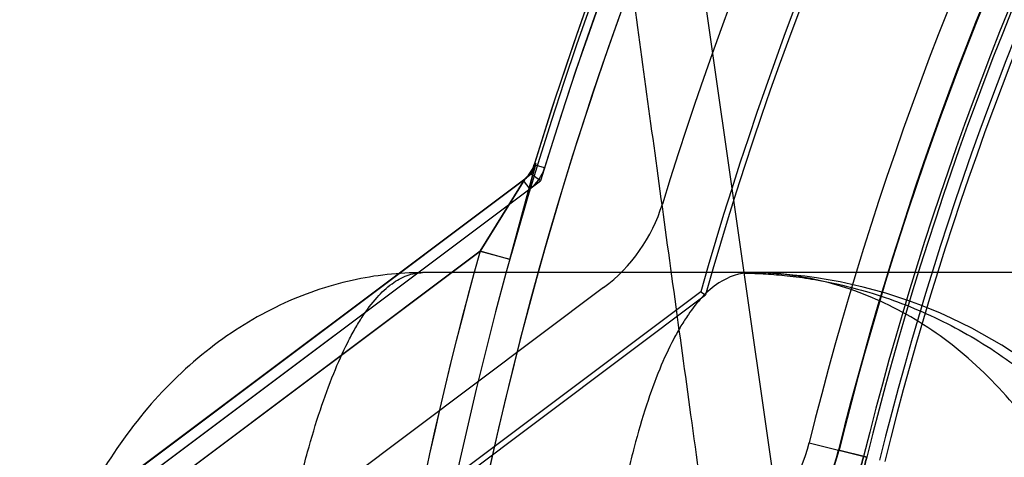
# Model space of a CAD drawing. Header units: millimetres. Extents: x 0 to 297, y 0 to 210.
# Tile 387 of 499: x 239.9615 to 240.0733, y 160.1015 to 160.1512. Entities that reach past the tile are written whole.
import ezdxf

# ---------------------------------------------------------------- set-up
doc = ezdxf.new("R2010")
doc.units = ezdxf.units.MM
doc.header["$LTSCALE"] = 16.335
doc.layers.get('0').update_dxf_attribs({"linetype": 'CONTINUOUS'})
for name, color, linetype in [('AXES_REF', 7, 'CONTINUOUS'), ('INTFCLR_1', 7, 'CONTINUOUS'), ('INTFCLR_144815', 7, 'CONTINUOUS'), ('INTFCLR_72935', 7, 'CONTINUOUS')]:
    doc.layers.add(name, color=color, linetype=linetype)

msp = doc.modelspace()

# ---------------------------------------------------------------- linework, layer by layer
at = {"color": 7, "linetype": 'Continuous'}
for radius in [6.787079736, 6.7865, 6.743039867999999]:
    msp.add_circle((241.4889109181, 154.7114647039), radius, dxfattribs=at)
for radius, start, end in [(6.72, 278.2771290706, 261.7228709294), (6.874, 113.0826918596, 346.8308908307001)]:
    msp.add_arc((241.4889109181, 154.7114647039), radius, start, end, dxfattribs=at)
at = {"layer": 'AXES_REF', "color": 9, "linetype": 'Continuous'}
msp.add_arc((241.4889109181, 154.7114647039), 6.191158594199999, 94.4118118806, 85.5881881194, dxfattribs=at)
at = {"layer": 'INTFCLR_1', "color": 9, "linetype": 'Continuous'}
for p, q in [((240.0171604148, 160.1239588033), (240.020113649, 160.1348519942)), ((240.0211194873, 160.134359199), (240.0199395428, 160.1347214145)), ((239.8936485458, 160.0391647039), (240.0188691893, 160.1330801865)), ((240.0188691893, 160.1330801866), (240.0137915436, 160.1248969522)), ((240.018693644, 160.1329485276), (240.0194342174, 160.1319610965)), ((240.0137915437, 160.1248969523), (239.9032152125, 160.0419647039)), ((240.0171604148, 160.1239588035), (240.0137915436, 160.1248969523)), ((240.0511781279, 160.1031229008), (240.0577264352, 160.1014985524))]:
    msp.add_line(p, q, dxfattribs=at)
at = {"layer": 'INTFCLR_1', "color": 6, "linetype": 'Continuous'}
for p, q in [((240.0201136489, 160.1348519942), (240.0199395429, 160.1347214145)), ((240.0194342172, 160.1319610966), (239.8949604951, 160.0386058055)), ((240.0278342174, 160.1207610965), (239.9272180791, 160.0452989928))]:
    msp.add_line(p, q, dxfattribs=at)
for centre, radius, start, end in [((240.4247152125, 160.0104647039), 0.423418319, 129.3396669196, 162.9347323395), ((240.4247152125, 160.0104647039), 0.4221840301, 129.3995060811, 162.9347321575), ((240.4247152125, 160.0104647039), 0.4195535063, 137.2913519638, 169.1014109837), ((240.4247152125, 160.0104647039), 0.4081840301, 136.0726226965, 162.934732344), ((240.4247152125, 160.0104647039), 0.3760159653, 138.8345507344, 166.0686236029), ((240.0165936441, 160.1357485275), 0.0035, 306.8698976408, 342.9347334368), ((240.016593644, 160.1357485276), 0.0047342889, 306.8698968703, 342.934748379), ((240.016593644, 160.1357485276), 0.0187342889, 306.8698975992, 342.9347321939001)]:
    msp.add_arc(centre, radius, start, end, dxfattribs=at)
at = {"layer": 'INTFCLR_1', "color": 9, "linetype": 'Continuous'}
for centre, radius, start, end in [((240.4247152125, 160.0104647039), 0.4230504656, 136.3898582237, 175.7650415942), ((240.4247152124, 160.0104647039), 0.3848577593, 138.8345507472, 166.0686236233), ((240.4247152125, 160.0104647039), 0.3813582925, 138.8345507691, 166.0686236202), ((240.4247152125, 160.0104647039), 0.3784849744, 138.8345507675, 166.0686236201), ((240.4247152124, 160.0104647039), 0.3781109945, 138.8345501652, 166.0686229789), ((240.4247152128, 160.0104647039), 0.4265594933, 164.4387731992, 175.7650421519), ((240.034134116, 160.1073507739), 0.0175605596, 270.0000000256, 346.0686235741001), ((240.034134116, 160.1073507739), 0.0210600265, 270.0000000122, 346.0686236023)]:
    msp.add_arc(centre, radius, start, end, dxfattribs=at)
msp.add_open_spline([(240.0188691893, 160.1330801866), (240.0194465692, 160.1335132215), (240.0199021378, 160.134161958), (240.020113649, 160.1348519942)], degree=3, dxfattribs=at)
for points, knots in [([(240.0308786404, 160.0814081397), (240.0318205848, 160.0813609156), (240.033784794, 160.0813702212), (240.0368410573, 160.0817328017), (240.039500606, 160.0823852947), (240.0417220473, 160.0831679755), (240.0434887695, 160.0839351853), (240.0453100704, 160.084895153), (240.0471789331, 160.0860816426), (240.0490854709, 160.0875385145), (240.0510198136, 160.0893284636), (240.052590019, 160.0911181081), (240.0538252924, 160.0927947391), (240.0547591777, 160.0942445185), (240.0556466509, 160.0958482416), (240.0564604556, 160.0976018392), (240.0571735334, 160.0994955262), (240.0575574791, 160.1008174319), (240.0577264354, 160.1014985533)], [0, 0, 0, 0, 0.0779033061, 0.1618667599, 0.253680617, 0.3034199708, 0.3562896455, 0.4126322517, 0.4733102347, 0.5389302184, 0.6105590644, 0.6906636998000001, 0.7351564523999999, 0.7824908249, 0.8330084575, 0.8864378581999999, 0.9420335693, 1, 1, 1, 1]), ([(240.034134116, 160.084321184), (240.0349452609, 160.0842743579), (240.0366379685, 160.0842700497), (240.0392748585, 160.0845651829), (240.0415728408, 160.0851144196), (240.0434936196, 160.0857798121), (240.0450229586, 160.0864346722), (240.046599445, 160.0872566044), (240.0482188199, 160.088275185), (240.0498711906, 160.0895283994), (240.0515487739, 160.0910710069), (240.0529103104, 160.0926150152), (240.0539816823, 160.0940626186), (240.0547914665, 160.0953149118), (240.055561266, 160.0967012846), (240.0562668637, 160.0982176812), (240.0568848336, 160.0998557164), (240.0572173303, 160.1009992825), (240.0573634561, 160.1015885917)], [0, 0, 0, 0, 0.0776846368, 0.1614602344, 0.2531489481, 0.3029013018, 0.3556901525, 0.4120655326, 0.4727178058, 0.5383906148, 0.6100777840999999, 0.6902787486, 0.7347779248, 0.7821808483, 0.8327613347, 0.8862761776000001, 0.9419483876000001, 1, 1, 1, 1])]:
    msp.add_open_spline(points, degree=3, knots=knots, dxfattribs=at)
at = {"layer": 'INTFCLR_144815', "color": 9, "linetype": 'Continuous'}
for p, q in [((240.1098418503, 159.660842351), (239.9829005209, 160.5483959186)), ((240.6675376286, 160.122464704), (240.0072747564, 160.1224647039)), ((240.0437932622, 160.1224142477), (240.0437932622, 160.1224647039))]:
    msp.add_line(p, q, dxfattribs=at)
msp.add_arc((240.0437928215, 160.0664647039), 0.05599999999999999, 3.000000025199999, 90.0000000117, dxfattribs=at)
at = {"layer": 'INTFCLR_144815', "color": 7, "linetype": 'Continuous'}
msp.add_open_spline([(240.0417366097, 160.0774146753), (240.0404082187, 160.0870409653), (240.0377931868, 160.106017), (240.0339522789, 160.1339701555), (240.0302673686, 160.1608705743), (240.0267035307, 160.1869713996), (240.0232262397, 160.2125274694), (240.0198196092, 160.2376613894), (240.0165365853, 160.2619870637), (240.0134139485, 160.2852326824), (240.010436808, 160.3075085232), (240.0075778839, 160.3290220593), (240.0048351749, 160.3497957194), (240.0022622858, 160.3694278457), (239.9999019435, 160.3875873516), (239.9978084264, 160.403840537), (239.995956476, 160.4183581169), (239.9943493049, 160.4310863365), (239.992932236, 160.4424323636), (239.9916872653, 160.4525149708), (239.9905885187, 160.4615232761), (239.989632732, 160.4694615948), (239.988782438, 160.4766167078), (239.9880265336, 160.483067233), (239.9873492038, 160.4889367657), (239.9867680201, 160.4940517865), (239.9862444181, 160.4987336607), (239.9857699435, 160.503050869), (239.9853439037, 160.5070025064), (239.9849735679, 160.5105052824), (239.9846399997, 160.5137253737), (239.984338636, 160.5167010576), (239.9840717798, 160.519401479), (239.9838356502, 160.5218518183), (239.983624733, 160.524101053), (239.9834362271, 160.5261733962), (239.9832673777, 160.5280896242), (239.9831173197, 160.5298536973), (239.9829840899, 160.5314839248), (239.9828725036, 160.5329076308), (239.9827763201, 160.5341893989), (239.9826886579, 160.535414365), (239.9826092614, 160.5365890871), (239.9825227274, 160.5379591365), (239.982442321, 160.5393725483), (239.9823702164, 160.5408799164), (239.9823185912, 160.5422531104), (239.9822845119, 160.5436569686), (239.9822819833, 160.5449758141), (239.9823110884, 160.5462814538), (239.9824269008, 160.5472357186), (239.9825294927, 160.5484231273), (239.982900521, 160.5483959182)], degree=3, knots=[0, 0, 0, 0, 0.0613840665, 0.1210015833, 0.178234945, 0.2328968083, 0.2874063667, 0.3411562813, 0.3931156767, 0.4424610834, 0.4893142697, 0.5350799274, 0.5795535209, 0.62167709, 0.660153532, 0.6952292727, 0.7251941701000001, 0.7526020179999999, 0.776269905, 0.7974221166, 0.8167759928, 0.8335956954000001, 0.847929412, 0.8622917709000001, 0.8746214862, 0.8852523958, 0.894810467, 0.9043805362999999, 0.9126877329, 0.9199170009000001, 0.9266303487, 0.9331373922, 0.9388100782, 0.9437715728, 0.9486875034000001, 0.9530804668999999, 0.9569162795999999, 0.9608389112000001, 0.9642640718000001, 0.9672484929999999, 0.9698598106, 0.9723835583, 0.9750061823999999, 0.9772972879, 0.9810550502, 0.9839495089, 0.9868275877, 0.9897432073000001, 0.9927891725, 0.9952691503, 0.9976499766, 1, 1, 1, 1], dxfattribs=at)
at = {"layer": 'INTFCLR_144815', "color": 9, "linetype": 'Continuous'}
for points, knots in [([(240.0072747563, 160.1224647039), (240.0045853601, 160.1224647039), (239.9989910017, 160.1218451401), (239.9907343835, 160.118980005), (239.9828039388, 160.1140492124), (239.9757077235, 160.1071923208), (239.969868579, 160.0987746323), (239.9655629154, 160.0893197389), (239.9628862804, 160.0794171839), (239.9621166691, 160.0726946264), (239.96197662, 160.0693955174)], [0, 0, 0, 0, 0.1050837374, 0.21787631, 0.3387406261, 0.4670384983, 0.6007623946, 0.736684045, 0.8709766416, 1, 1, 1, 1]), ([(239.9867530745, 160.0428609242), (239.9868466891, 160.0458226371), (239.9870946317, 160.0516414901), (239.9876537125, 160.0602104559), (239.9882692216, 160.0671516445), (239.9888492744, 160.0725280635), (239.9894633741, 160.077592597), (239.9903102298, 160.0835676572), (239.9912971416, 160.0892917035), (239.9921529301, 160.093581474), (239.9930027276, 160.0974635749), (239.9941086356, 160.1018956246), (239.9955488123, 160.1067011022), (239.9970580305, 160.1108653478), (239.9984172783, 160.1139190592), (239.9995485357, 160.1160330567), (240.0006057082, 160.1177702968), (240.0019335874, 160.1195679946), (240.0036463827, 160.1212049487), (240.0054226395, 160.1222244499), (240.0066808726, 160.1224647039), (240.0072747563, 160.1224647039)], [0, 0, 0, 0, 0.1042635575, 0.2049087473, 0.3021266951, 0.3494296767, 0.3951775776, 0.4816294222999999, 0.5617414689, 0.5995186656, 0.6355363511, 0.7015662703, 0.7601961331, 0.8119752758, 0.8573235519, 0.8776594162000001, 0.8962984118, 0.9288575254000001, 0.9560174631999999, 0.97910347, 1, 1, 1, 1]), ([(240.0445619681, 160.1224647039), (240.0432881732, 160.122464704), (240.0403481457, 160.1213726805), (240.0380665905, 160.1186724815), (240.0365828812, 160.1163728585), (240.0354425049, 160.1143298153), (240.034082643, 160.1113500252), (240.0325953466, 160.1072405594), (240.0314725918, 160.1033754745), (240.03061678, 160.0999373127), (240.0297543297, 160.0960642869), (240.0287746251, 160.090815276), (240.0279595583, 160.0852813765), (240.0273805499, 160.0805328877), (240.0268407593, 160.0754170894), (240.026293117, 160.0687409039), (240.0259218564, 160.0618860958), (240.0257236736, 160.0561981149), (240.0255939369, 160.0503019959), (240.0255803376, 160.0458445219), (240.0256077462, 160.0428609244)], [0, 0, 0, 0, 0.0447683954, 0.1032005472, 0.1213211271, 0.1410891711, 0.1853432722, 0.2362765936, 0.2945595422, 0.3267150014, 0.3607913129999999, 0.4340002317, 0.5143214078, 0.5573399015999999, 0.6021191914, 0.6951105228, 0.7927308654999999, 0.8433596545, 0.8951349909, 1, 1, 1, 1]), ([(240.0883375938, 160.0693955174), (240.0882023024, 160.0726933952), (240.0874599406, 160.0794078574), (240.084877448, 160.0893025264), (240.0807234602, 160.0987508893), (240.0750886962, 160.1071666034), (240.0682364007, 160.1140281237), (240.0605703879, 160.1189686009), (240.0525810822, 160.1218426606), (240.0471620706, 160.1224647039), (240.0445619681, 160.1224647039)], [0, 0, 0, 0, 0.1308834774, 0.2668605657, 0.4040067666, 0.5382363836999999, 0.666176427, 0.7858622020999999, 0.8968959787, 1, 1, 1, 1])]:
    msp.add_open_spline(points, degree=3, knots=knots, dxfattribs=at)
at = {"layer": 'INTFCLR_144815', "color": 6, "linetype": 'Continuous'}
msp.add_open_spline([(240.0437937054, 160.1224141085), (240.0446117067, 160.1224036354), (240.0462470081, 160.1223427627), (240.0487986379, 160.1221260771), (240.0515648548, 160.1217493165), (240.0546685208, 160.1211440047), (240.0580930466, 160.1202433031), (240.0617483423, 160.119000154), (240.0654790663, 160.1174083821), (240.0691563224, 160.1154946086), (240.0727237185, 160.113281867), (240.0761548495, 160.11077377), (240.0794619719, 160.1079524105), (240.0825663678, 160.1048726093), (240.0855148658, 160.1014742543), (240.0882301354, 160.0978335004), (240.0907148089, 160.0939247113), (240.0929056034, 160.0898539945), (240.0948144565, 160.0856194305), (240.0964350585, 160.0812347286), (240.0977409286, 160.0768122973), (240.0987207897, 160.0725212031), (240.0993968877, 160.0685588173), (240.0997074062, 160.0660482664), (240.0998295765, 160.0648698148)], degree=3, knots=[0, 0, 0, 0, 0.0278776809, 0.0557399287, 0.08723556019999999, 0.1229672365, 0.1634315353, 0.2078104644, 0.2544177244, 0.301516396, 0.3489413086, 0.3973369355, 0.4462084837, 0.4969436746, 0.5462080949, 0.5993974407, 0.6515652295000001, 0.7039026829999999, 0.756797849, 0.809722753, 0.8630778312, 0.9138226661, 0.9596261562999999, 1, 1, 1, 1], dxfattribs=at)
at = {"layer": 'INTFCLR_72935', "color": 9, "linetype": 'Continuous'}
for p, q in [((240.020119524, 160.1348711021), (240.0171657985, 160.1239781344)), ((240.0188749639, 160.1330993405), (239.8936147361, 160.0391645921)), ((240.0137969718, 160.1249164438), (240.0188749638, 160.1330993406)), ((239.9031823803, 160.0419647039), (240.0137969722, 160.1249164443)), ((240.0137969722, 160.1249164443), (240.0171657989, 160.1239781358)), ((240.0577264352, 160.1014985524), (240.0545163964, 160.1022948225))]:
    msp.add_line(p, q, dxfattribs=at)
at = {"layer": 'INTFCLR_72935', "color": 6, "linetype": 'Continuous'}
for p, q in [((240.019945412, 160.1347405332), (240.0201195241, 160.1348711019)), ((239.8939220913, 160.0378522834), (240.0206767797, 160.1329077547)), ((240.0196130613, 160.1336528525), (240.0188749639, 160.1330993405)), ((240.02067678, 160.1329077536), (240.0196130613, 160.1336528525)), ((240.0388571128, 160.1202925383), (239.9481892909, 160.0522992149)), ((240.0388571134, 160.1202925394), (240.0393897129, 160.1199264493)), ((239.9485567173, 160.0518092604), (240.039389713, 160.1199264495))]:
    msp.add_line(p, q, dxfattribs=at)
for centre, radius, start, end in [((240.4247152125, 160.0104647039), 0.423418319, 129.3396668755, 163.0859256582), ((240.4247152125, 160.0104647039), 0.4221840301, 129.3995060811, 163.1406710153), ((240.4247152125, 160.0104647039), 0.4195535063, 136.8471002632, 169.5793628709), ((240.4247152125, 160.0104647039), 0.4011840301, 136.3069930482, 164.1119135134), ((240.4247152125, 160.0104647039), 0.4005716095, 136.3069931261, 164.1414215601), ((240.4247152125, 160.0104647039), 0.381418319, 138.8345507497, 166.0686236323), ((240.4247152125, 160.0104647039), 0.376628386, 138.8345507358, 166.0686236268), ((240.4247152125, 160.0104647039), 0.3760159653, 138.8345508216, 166.0686234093), ((240.0165995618, 160.1357678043), 0.0035, 306.8668464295, 342.9320229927), ((240.034134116, 160.1073507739), 0.021, 270.000000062, 346.0686233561)]:
    msp.add_arc(centre, radius, start, end, dxfattribs=at)
at = {"layer": 'INTFCLR_72935', "color": 9, "linetype": 'Continuous'}
for centre, radius, start, end in [((240.4247152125, 160.0104647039), 0.4230504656, 136.3898582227, 175.7650415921), ((240.4247152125, 160.0104647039), 0.3784849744, 138.8345507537, 166.068623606), ((240.4247152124, 160.0104647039), 0.3781109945, 138.834550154, 166.0686229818), ((240.4247152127, 160.0104647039), 0.4265594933, 164.4360553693, 175.7650421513)]:
    msp.add_arc(centre, radius, start, end, dxfattribs=at)
msp.add_open_spline([(240.020119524, 160.1348711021), (240.0199079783, 160.1341810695), (240.0194523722, 160.1335323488), (240.0188749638, 160.1330993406)], degree=3, dxfattribs=at)
for points, knots in [([(240.0577264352, 160.1014985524), (240.057558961, 160.1008234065), (240.0571761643, 160.0995028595), (240.0564641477, 160.0976103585), (240.0556502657, 160.0958556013), (240.0547644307, 160.0942534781), (240.0538345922, 160.0928083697), (240.0525973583, 160.0911268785), (240.0504960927, 160.0887294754), (240.0473750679, 160.0860938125), (240.0441425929, 160.0842182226), (240.0417083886, 160.0831621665), (240.0394905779, 160.0823828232), (240.036835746, 160.0817319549), (240.0337829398, 160.0813702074), (240.031820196, 160.081360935), (240.0308786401, 160.0814081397)], [0, 0, 0, 0, 0.0574721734, 0.1134588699, 0.1669071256, 0.21714495, 0.2645975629, 0.308783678, 0.3895302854, 0.5274907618, 0.6441227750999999, 0.6969373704, 0.7465491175, 0.8382128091, 0.9221094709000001, 1, 1, 1, 1]), ([(240.0573634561, 160.1015885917), (240.0572185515, 160.1010044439), (240.0568870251, 160.0998620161), (240.0562701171, 160.0982250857), (240.0555643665, 160.0967076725), (240.0547961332, 160.0953227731), (240.0539895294, 160.0940741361), (240.0529165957, 160.0926223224), (240.0515470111, 160.0910680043), (240.0498572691, 160.0895162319), (240.0477298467, 160.0879066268), (240.0455887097, 160.0866759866), (240.0434817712, 160.0857750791), (240.0415641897, 160.0851122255), (240.0392702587, 160.0845645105), (240.0366363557, 160.0842700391), (240.0349449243, 160.0842743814), (240.034134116, 160.084321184)], [0, 0, 0, 0, 0.0575499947, 0.1136075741, 0.1671162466, 0.2174278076, 0.2649257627, 0.3091535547, 0.3899605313, 0.4625751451, 0.5281544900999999, 0.6447761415, 0.6975023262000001, 0.7471185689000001, 0.8386452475, 0.9223402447, 1, 1, 1, 1])]:
    msp.add_open_spline(points, degree=3, knots=knots, dxfattribs=at)

doc.saveas('drawing.dxf')
